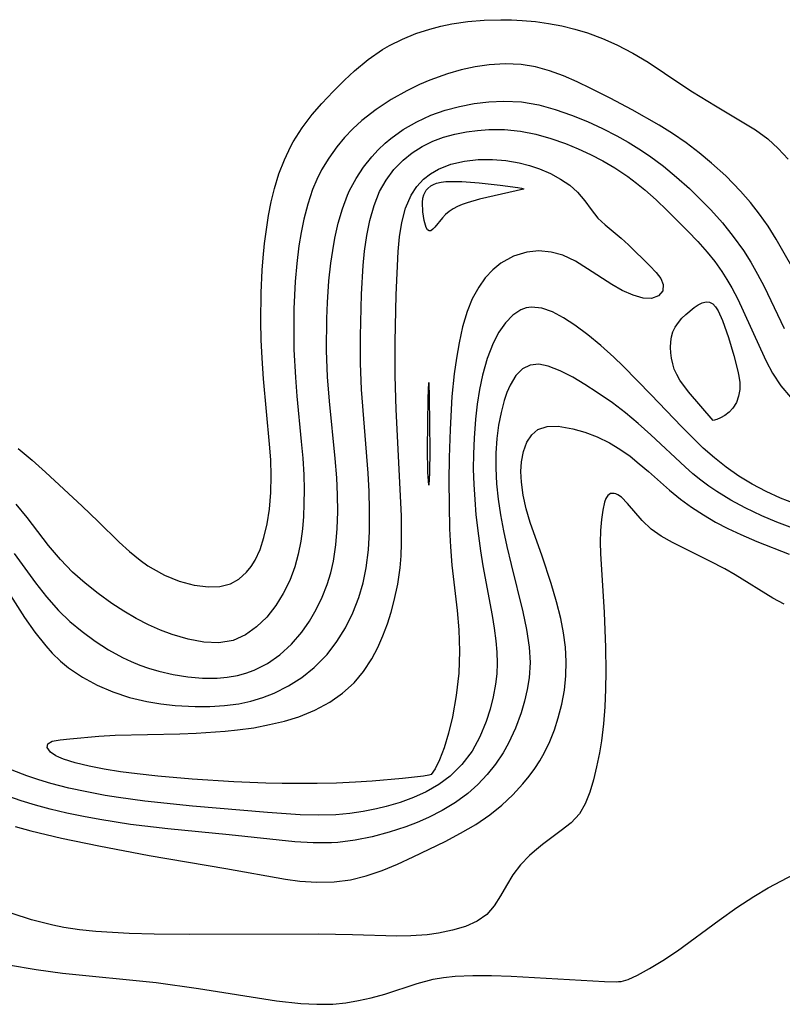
# Model space of a CAD drawing. Header units: inches. Extents: x 1073367 to 1082519, y 1569854 to 1574957.
# Tile 395 of 565: x 1081715 to 1081796, y 1571807 to 1571911. Entities that reach past the tile are written whole.
import ezdxf

# ---------------------------------------------------------------- set-up
doc = ezdxf.new("R2010")
doc.units = ezdxf.units.IN
doc.header["$MEASUREMENT"] = 0
doc.layers.add('CGG_CurvaNivelLidar_v1', color=7, linetype='Continuous', lineweight=30, true_color=0x008008)

msp = doc.modelspace()

# ---------------------------------------------------------------- linework, layer by layer
at = {"layer": 'CGG_CurvaNivelLidar_v1'}
for points in [[(1081715.1878, 1571865.973, 76.5), (1081716.6315, 1571864.7638, 76.5), (1081718.0439, 1571863.4886, 76.5), (1081721.9117, 1571859.8887, 76.5), (1081723.6089, 1571858.2695, 76.5), (1081725.831, 1571856.0818, 76.5), (1081726.9106, 1571855.0944, 76.5), (1081728.027, 1571854.1869, 76.5), (1081728.857, 1571853.6046, 76.5), (1081729.4074, 1571853.2613, 76.5), (1081730.6119, 1571852.6201, 76.5), (1081732.1719, 1571851.9861, 76.5), (1081733.7306, 1571851.5588, 76.5), (1081735.2459, 1571851.3627, 76.5), (1081736.4544, 1571851.4103, 76.5), (1081737.5679, 1571851.6989, 76.5), (1081738.4707, 1571852.2026, 76.5), (1081739.2624, 1571852.9121, 76.5), (1081739.7489, 1571853.5167, 76.5), (1081740.1749, 1571854.1969, 76.5), (1081740.6977, 1571855.331, 76.5), (1081741.1064, 1571856.5799, 76.5), (1081741.4458, 1571858.0446, 76.5), (1081741.6828, 1571859.5861, 76.5), (1081741.8287, 1571861.3217, 76.5), (1081741.8672, 1571863.1019, 76.5), (1081741.8151, 1571864.7678, 76.5), (1081741.7004, 1571866.4496, 76.5), (1081741.0401, 1571873.3476, 76.5), (1081740.9005, 1571875.5279, 76.5), (1081740.8226, 1571877.4562, 76.5), (1081740.7853, 1571879.383, 76.5), (1081740.8158, 1571882.4185, 76.5), (1081740.9301, 1571884.8168, 76.5), (1081741.0269, 1571886.0999, 76.5), (1081741.174, 1571887.6118, 76.5), (1081741.3602, 1571889.1118, 76.5), (1081741.5922, 1571890.596, 76.5), (1081741.8725, 1571892.0287, 76.5), (1081742.2158, 1571893.436, 76.5), (1081742.6868, 1571894.9719, 76.5), (1081743.2548, 1571896.4589, 76.5), (1081743.9277, 1571897.8859, 76.5), (1081744.1888, 1571898.365, 76.5), (1081745.1321, 1571899.8394, 76.5), (1081746.2033, 1571901.2382, 76.5), (1081747.2192, 1571902.421, 76.5), (1081748.3991, 1571903.6839, 76.5), (1081749.5972, 1571904.8767, 76.5), (1081750.659, 1571905.8596, 76.5), (1081752.0858, 1571907.049, 76.5), (1081753.5976, 1571908.1005, 76.5), (1081754.3404, 1571908.5299, 76.5), (1081755.7133, 1571909.2084, 76.5), (1081757.1424, 1571909.7874, 76.5), (1081758.6172, 1571910.2679, 76.5), (1081759.7593, 1571910.5644, 76.5), (1081760.9192, 1571910.8034, 76.5), (1081762.6273, 1571911.0516, 76.5), (1081764.3533, 1571911.1974, 76.5), (1081766.0867, 1571911.252, 76.5), (1081767.2168, 1571911.2396, 76.5), (1081768.3438, 1571911.1835, 76.5), (1081769.7445, 1571911.0459, 76.5), (1081771.1353, 1571910.8448, 76.5), (1081772.5252, 1571910.5875, 76.5), (1081773.8964, 1571910.2674, 76.5), (1081775.2418, 1571909.8694, 76.5), (1081776.8126, 1571909.2758, 76.5), (1081778.3443, 1571908.582, 76.5), (1081780.0286, 1571907.7132, 76.5), (1081781.6567, 1571906.7548, 76.5), (1081785.0778, 1571904.435, 76.5), (1081786.3308, 1571903.6227, 76.5), (1081788.739, 1571902.1412, 76.5), (1081791.5742, 1571900.4665, 76.5), (1081792.9542, 1571899.6145, 76.5), (1081794.2514, 1571898.6772, 76.5), (1081795.3728, 1571897.6575, 76.5), (1081796.4232, 1571896.5292, 76.5)], [(1081797.8, 1571883.4791, 76), (1081795.1519, 1571888.071, 76), (1081794.2932, 1571889.4429, 76), (1081793.3905, 1571890.7239, 76), (1081792.4222, 1571891.9574, 76), (1081791.3979, 1571893.1453, 76), (1081790.6252, 1571893.9751, 76), (1081789.8226, 1571894.7752, 76), (1081788.3407, 1571896.1026, 76), (1081787.0113, 1571897.1925, 76), (1081785.6381, 1571898.2359, 76), (1081784.2193, 1571899.222, 76), (1081782.7899, 1571900.1219, 76), (1081779.9593, 1571901.739, 76), (1081777.6329, 1571902.976, 76), (1081775.6089, 1571904.0001, 76), (1081774.1632, 1571904.6958, 76), (1081772.7101, 1571905.3305, 76), (1081771.2376, 1571905.8663, 76), (1081769.7445, 1571906.2635, 76), (1081768.2271, 1571906.5077, 76), (1081766.5522, 1571906.587, 76), (1081764.8696, 1571906.4891, 76), (1081763.3926, 1571906.2725, 76), (1081761.9245, 1571905.9526, 76), (1081760.4711, 1571905.5438, 76), (1081758.5963, 1571904.8808, 76), (1081757.4985, 1571904.4083, 76), (1081756.1762, 1571903.7495, 76), (1081754.5179, 1571902.8115, 76), (1081752.9278, 1571901.7727, 76), (1081751.4374, 1571900.6131, 76), (1081750.4951, 1571899.7405, 76), (1081749.6144, 1571898.8083, 76), (1081748.794, 1571897.8252, 76), (1081747.9364, 1571896.6483, 76), (1081747.1793, 1571895.407, 76), (1081746.6727, 1571894.3935, 76), (1081746.2359, 1571893.3418, 76), (1081745.7233, 1571891.7919, 76), (1081745.3149, 1571890.1923, 76), (1081745.0323, 1571888.7976, 76), (1081744.8012, 1571887.3821, 76), (1081744.5672, 1571885.511, 76), (1081744.4015, 1571883.6206, 76), (1081744.2659, 1571880.725, 76), (1081744.2435, 1571877.9274, 76), (1081744.2714, 1571876.4455, 76), (1081744.4149, 1571873.4805, 76), (1081744.5779, 1571871.5013, 76), (1081745.0469, 1571866.7323, 76), (1081745.1942, 1571864.968, 76), (1081745.2965, 1571863.208, 76), (1081745.3334, 1571861.667, 76), (1081745.3189, 1571860.1354, 76), (1081745.2622, 1571858.8017, 76), (1081745.1565, 1571857.4839, 76), (1081744.9906, 1571856.1874, 76), (1081744.7282, 1571854.8141, 76), (1081744.367, 1571853.4851, 76), (1081743.8201, 1571852.0338, 76), (1081743.1445, 1571850.6671, 76), (1081742.3549, 1571849.4002, 76), (1081741.3981, 1571848.184, 76), (1081740.3336, 1571847.1367, 76), (1081739.1665, 1571846.3011, 76), (1081737.8577, 1571845.7249, 76), (1081736.3563, 1571845.48, 76), (1081734.7624, 1571845.5447, 76), (1081733.1101, 1571845.8479, 76), (1081731.4275, 1571846.34, 76), (1081730.1762, 1571846.8077, 76), (1081728.9328, 1571847.3578, 76), (1081727.6092, 1571848.0414, 76), (1081726.31, 1571848.804, 76), (1081725.0385, 1571849.6328, 76), (1081723.6078, 1571850.6636, 76), (1081722.23, 1571851.7659, 76), (1081720.9182, 1571852.94, 76), (1081719.6276, 1571854.2587, 76), (1081718.3708, 1571855.7508, 76), (1081716.1172, 1571858.6836, 76), (1081714.9544, 1571860.0956, 76)], [(1081714.7485, 1571854.9018, 75.5), (1081717.0055, 1571851.8126, 75.5), (1081718.175, 1571850.3139, 75.5), (1081719.4306, 1571848.8927, 75.5), (1081720.6319, 1571847.7276, 75.5), (1081721.9105, 1571846.6489, 75.5), (1081723.2807, 1571845.6365, 75.5), (1081724.7105, 1571844.7169, 75.5), (1081726.195, 1571843.9024, 75.5), (1081727.0977, 1571843.4776, 75.5), (1081728.018, 1571843.0998, 75.5), (1081728.9114, 1571842.7857, 75.5), (1081729.9998, 1571842.4645, 75.5), (1081731.5352, 1571842.1094, 75.5), (1081733.0805, 1571841.8617, 75.5), (1081734.6231, 1571841.7299, 75.5), (1081736.15, 1571841.7307, 75.5), (1081737.2365, 1571841.8274, 75.5), (1081738.3003, 1571842.0145, 75.5), (1081739.196, 1571842.2556, 75.5), (1081740.0643, 1571842.5714, 75.5), (1081741.4806, 1571843.2858, 75.5), (1081742.7877, 1571844.1977, 75.5), (1081744.0083, 1571845.3254, 75.5), (1081745.0989, 1571846.6083, 75.5), (1081745.9031, 1571847.7654, 75.5), (1081746.6196, 1571848.9929, 75.5), (1081747.2463, 1571850.2791, 75.5), (1081747.7764, 1571851.6161, 75.5), (1081748.1565, 1571852.8408, 75.5), (1081748.4436, 1571854.0958, 75.5), (1081748.6969, 1571855.8034, 75.5), (1081748.8349, 1571857.5449, 75.5), (1081748.8828, 1571859.3096, 75.5), (1081748.8592, 1571861.0894, 75.5), (1081748.7767, 1571862.8785, 75.5), (1081748.6227, 1571864.9248, 75.5), (1081748.0232, 1571870.9937, 75.5), (1081747.8224, 1571873.5541, 75.5), (1081747.7146, 1571876.3188, 75.5), (1081747.7313, 1571879.7023, 75.5), (1081747.7983, 1571881.3877, 75.5), (1081747.9612, 1571883.6837, 75.5), (1081748.1697, 1571885.5644, 75.5), (1081748.3635, 1571886.8903, 75.5), (1081748.5986, 1571888.1994, 75.5), (1081748.9471, 1571889.7552, 75.5), (1081749.3805, 1571891.268, 75.5), (1081749.9205, 1571892.7234, 75.5), (1081750.1459, 1571893.2288, 75.5), (1081750.8159, 1571894.4872, 75.5), (1081751.5995, 1571895.6738, 75.5), (1081752.484, 1571896.7855, 75.5), (1081753.1668, 1571897.5229, 75.5), (1081753.8963, 1571898.214, 75.5), (1081754.4828, 1571898.706, 75.5), (1081755.8049, 1571899.6559, 75.5), (1081757.2169, 1571900.4788, 75.5), (1081758.7055, 1571901.1656, 75.5), (1081760.2122, 1571901.6934, 75.5), (1081761.7302, 1571902.0969, 75.5), (1081763.2764, 1571902.396, 75.5), (1081764.8389, 1571902.5875, 75.5), (1081766.4074, 1571902.6602, 75.5), (1081768.2865, 1571902.5629, 75.5), (1081770.117, 1571902.246, 75.5), (1081771.8445, 1571901.777, 75.5), (1081773.5549, 1571901.1838, 75.5), (1081775.2462, 1571900.4934, 75.5), (1081776.8091, 1571899.7737, 75.5), (1081778.3458, 1571898.9874, 75.5), (1081779.5191, 1571898.3283, 75.5), (1081780.6681, 1571897.6267, 75.5), (1081781.788, 1571896.8799, 75.5), (1081783.2456, 1571895.7987, 75.5), (1081784.6464, 1571894.644, 75.5), (1081785.9926, 1571893.4273, 75.5), (1081787.1656, 1571892.2814, 75.5), (1081788.2443, 1571891.167, 75.5), (1081789.4715, 1571889.7928, 75.5), (1081790.6266, 1571888.3609, 75.5), (1081791.6951, 1571886.8673, 75.5), (1081792.4716, 1571885.6371, 75.5), (1081793.1919, 1571884.3745, 75.5), (1081793.8648, 1571883.09, 75.5), (1081795.9915, 1571878.6668, 75.5)], [(1081713.3597, 1571852.0149, 75), (1081715.8385, 1571848.1324, 75), (1081716.921, 1571846.5913, 75), (1081718.0725, 1571845.1381, 75), (1081718.7503, 1571844.3858, 75), (1081719.6291, 1571843.5405, 75), (1081720.4941, 1571842.8383, 75), (1081721.9478, 1571841.8492, 75), (1081723.503, 1571840.9927, 75), (1081725.1454, 1571840.2798, 75), (1081726.9117, 1571839.7098, 75), (1081728.7374, 1571839.2844, 75), (1081730.2284, 1571839.0346, 75), (1081731.7357, 1571838.8583, 75), (1081733.8528, 1571838.7314, 75), (1081735.4009, 1571838.7349, 75), (1081736.9371, 1571838.832, 75), (1081738.4514, 1571839.0383, 75), (1081739.7344, 1571839.318, 75), (1081740.9859, 1571839.6929, 75), (1081742.1975, 1571840.1643, 75), (1081743.689, 1571840.9167, 75), (1081745.0917, 1571841.8157, 75), (1081746.3931, 1571842.8491, 75), (1081747.7663, 1571844.2351, 75), (1081748.8046, 1571845.593, 75), (1081749.7043, 1571847.0615, 75), (1081750.4733, 1571848.6166, 75), (1081751.1088, 1571850.2425, 75), (1081751.569, 1571851.7969, 75), (1081751.9046, 1571853.3929, 75), (1081752.1399, 1571855.2915, 75), (1081752.2461, 1571857.2224, 75), (1081752.2553, 1571859.5149, 75), (1081752.1928, 1571861.4439, 75), (1081752.0858, 1571863.3806, 75), (1081751.4131, 1571872.2051, 75), (1081751.3005, 1571874.9993, 75), (1081751.2771, 1571877.8526, 75), (1081751.3873, 1571882.2675, 75), (1081751.5764, 1571885.3031, 75), (1081751.7282, 1571886.823, 75), (1081751.9637, 1571888.4683, 75), (1081752.2832, 1571890.0663, 75), (1081752.7187, 1571891.6372, 75), (1081753.3065, 1571893.1145, 75), (1081753.9897, 1571894.3239, 75), (1081754.8175, 1571895.4283, 75), (1081755.7772, 1571896.4162, 75), (1081756.7411, 1571897.1903, 75), (1081757.7907, 1571897.8566, 75), (1081758.9143, 1571898.4106, 75), (1081760.0623, 1571898.8357, 75), (1081761.2573, 1571899.1636, 75), (1081762.4873, 1571899.4071, 75), (1081763.6442, 1571899.5633, 75), (1081764.8155, 1571899.6514, 75), (1081766.4971, 1571899.6492, 75), (1081768.1798, 1571899.486, 75), (1081769.7769, 1571899.1702, 75), (1081771.3578, 1571898.7228, 75), (1081772.9195, 1571898.17, 75), (1081774.2428, 1571897.6244, 75), (1081775.5607, 1571897.0115, 75), (1081776.8513, 1571896.3397, 75), (1081778.1083, 1571895.6076, 75), (1081779.5088, 1571894.6808, 75), (1081780.4159, 1571894.005, 75), (1081781.2933, 1571893.2913, 75), (1081782.4874, 1571892.2277, 75), (1081783.6424, 1571891.1214, 75), (1081785.8379, 1571888.9212, 75), (1081786.876, 1571887.831, 75), (1081787.8694, 1571886.7064, 75), (1081788.666, 1571885.7073, 75), (1081789.4076, 1571884.6674, 75), (1081789.9526, 1571883.8136, 75), (1081790.4618, 1571882.9368, 75), (1081791.093, 1571881.7364, 75), (1081791.6813, 1571880.5145, 75), (1081793.4784, 1571876.5074, 75), (1081794.1039, 1571875.1951, 75), (1081794.7682, 1571873.9453, 75), (1081795.6374, 1571872.5856, 75), (1081796.6562, 1571871.4055, 75)], [(1081797.0676, 1571860.1773, 75), (1081795.6081, 1571860.7546, 75), (1081794.0768, 1571861.4553, 75), (1081792.6021, 1571862.2306, 75), (1081791.1938, 1571863.0778, 75), (1081789.8659, 1571863.9991, 75), (1081788.6235, 1571864.9843, 75), (1081787.4519, 1571866.0258, 75), (1081786.3029, 1571867.144, 75), (1081785.164, 1571868.3131, 75), (1081781.967, 1571871.6628, 75), (1081779.021, 1571874.6856, 75), (1081778.022, 1571875.6365, 75), (1081776.6581, 1571876.8517, 75), (1081775.2808, 1571877.9847, 75), (1081773.9057, 1571879.0056, 75), (1081772.7085, 1571879.7793, 75), (1081771.5377, 1571880.393, 75), (1081770.4072, 1571880.7946, 75), (1081769.3341, 1571880.9178, 75), (1081768.7663, 1571880.8351, 75), (1081768.22, 1571880.6317, 75), (1081767.3662, 1571880.0592, 75), (1081766.5873, 1571879.2481, 75), (1081765.8882, 1571878.2455, 75), (1081765.2785, 1571877.0874, 75), (1081764.6564, 1571875.4733, 75), (1081764.1676, 1571873.7166, 75), (1081763.8566, 1571872.2181, 75), (1081763.6116, 1571870.6718, 75), (1081763.4259, 1571869.0911, 75), (1081763.2694, 1571867.0563, 75), (1081763.2048, 1571865.4354, 75), (1081763.1949, 1571863.8059, 75), (1081763.2414, 1571862.1954, 75), (1081763.3368, 1571860.5838, 75), (1081763.4739, 1571858.9738, 75), (1081763.7267, 1571856.7613, 75), (1081763.9521, 1571855.1753, 75), (1081764.2089, 1571853.5975, 75), (1081765.184, 1571848.3497, 75), (1081765.4078, 1571847.0011, 75), (1081765.5838, 1571845.6602, 75), (1081765.6821, 1571844.4798, 75), (1081765.7107, 1571843.3068, 75), (1081765.6618, 1571842.2032, 75), (1081765.5422, 1571841.1102, 75), (1081765.3028, 1571839.7671, 75), (1081764.9729, 1571838.4501, 75), (1081764.5597, 1571837.1662, 75), (1081763.8927, 1571835.5509, 75), (1081763.0594, 1571834.041, 75), (1081761.9988, 1571832.6349, 75), (1081760.7433, 1571831.4, 75), (1081759.5376, 1571830.5025, 75), (1081758.223, 1571829.74, 75), (1081756.8734, 1571829.1281, 75), (1081755.4603, 1571828.617, 75), (1081754.0003, 1571828.1892, 75), (1081752.9942, 1571827.9422, 75), (1081751.5814, 1571827.6586, 75), (1081750.1484, 1571827.4461, 75), (1081748.6998, 1571827.3114, 75), (1081746.8111, 1571827.2577, 75), (1081744.9087, 1571827.3095, 75), (1081741.4711, 1571827.5519, 75), (1081733.5529, 1571828.2342, 75), (1081728.5314, 1571828.7496, 75), (1081725.7438, 1571829.1364, 75), (1081724.3588, 1571829.3617, 75), (1081722.428, 1571829.7176, 75), (1081720.5135, 1571830.1304, 75), (1081718.6254, 1571830.6145, 75), (1081717.3402, 1571831.0003, 75), (1081716.0745, 1571831.431, 75), (1081714.526, 1571832.0334, 75)], [(1081798.4024, 1571857.0004, 75.5), (1081795.2171, 1571858.2094, 75.5), (1081793.6514, 1571858.8787, 75.5), (1081791.8619, 1571859.7328, 75.5), (1081790.3565, 1571860.542, 75.5), (1081788.9001, 1571861.4281, 75.5), (1081788.0321, 1571862.0184, 75.5), (1081787.1905, 1571862.6454, 75.5), (1081786.3593, 1571863.324, 75.5), (1081785.5487, 1571864.0324, 75.5), (1081781.9055, 1571867.4265, 75.5), (1081780.5831, 1571868.6141, 75.5), (1081779.2383, 1571869.7479, 75.5), (1081777.8702, 1571870.8041, 75.5), (1081776.2699, 1571871.9086, 75.5), (1081774.9718, 1571872.7443, 75.5), (1081773.7045, 1571873.4999, 75.5), (1081772.3668, 1571874.1927, 75.5), (1081771.1013, 1571874.6805, 75.5), (1081770.1099, 1571874.8708, 75.5), (1081769.205, 1571874.7928, 75.5), (1081768.3838, 1571874.3795, 75.5), (1081767.6817, 1571873.6707, 75.5), (1081767.0809, 1571872.6793, 75.5), (1081766.7446, 1571871.8998, 75.5), (1081766.4539, 1571871.0467, 75.5), (1081766.1207, 1571869.7843, 75.5), (1081765.8601, 1571868.436, 75.5), (1081765.6751, 1571867.0231, 75.5), (1081765.5674, 1571865.4762, 75.5), (1081765.5523, 1571863.8922, 75.5), (1081765.6331, 1571862.2679, 75.5), (1081765.8034, 1571860.6306, 75.5), (1081766.0585, 1571858.9647, 75.5), (1081766.3754, 1571857.2983, 75.5), (1081766.7329, 1571855.6339, 75.5), (1081767.1715, 1571853.7403, 75.5), (1081768.4225, 1571848.7203, 75.5), (1081768.8209, 1571846.8581, 75.5), (1081769.0935, 1571845.0065, 75.5), (1081769.1753, 1571843.3908, 75.5), (1081769.0809, 1571841.7768, 75.5), (1081768.8883, 1571840.5292, 75.5), (1081768.6059, 1571839.2975, 75.5), (1081768.2464, 1571838.0837, 75.5), (1081767.6422, 1571836.4545, 75.5), (1081766.9111, 1571834.8817, 75.5), (1081766.3268, 1571833.8411, 75.5), (1081765.5354, 1571832.6629, 75.5), (1081764.647, 1571831.5543, 75.5), (1081763.6703, 1571830.5202, 75.5), (1081762.6089, 1571829.5698, 75.5), (1081761.31, 1571828.6059, 75.5), (1081759.9241, 1571827.7539, 75.5), (1081758.4675, 1571827.0088, 75.5), (1081757.2819, 1571826.4968, 75.5), (1081756.069, 1571826.0388, 75.5), (1081754.315, 1571825.4653, 75.5), (1081752.5332, 1571824.9859, 75.5), (1081750.7303, 1571824.6169, 75.5), (1081748.9105, 1571824.3852, 75.5), (1081748.2264, 1571824.3412, 75.5), (1081746.298, 1571824.3336, 75.5), (1081744.3548, 1571824.4492, 75.5), (1081737.4254, 1571825.1777, 75.5), (1081730.9575, 1571825.8112, 75.5), (1081727.0152, 1571826.2886, 75.5), (1081723.7785, 1571826.7997, 75.5), (1081722.0528, 1571827.1204, 75.5), (1081720.2983, 1571827.4872, 75.5), (1081718.5597, 1571827.9024, 75.5), (1081717.0108, 1571828.327, 75.5), (1081715.4816, 1571828.8016, 75.5), (1081713.9757, 1571829.3289, 75.5)], [(1081714.8447, 1571826.0711, 76), (1081716.4984, 1571825.6237, 76), (1081719.7544, 1571824.8453, 76), (1081723.6726, 1571824.0372, 76), (1081728.9929, 1571823.0274, 76), (1081737.0947, 1571821.6461, 76), (1081743.3699, 1571820.5049, 76), (1081744.873, 1571820.3038, 76), (1081746.6984, 1571820.1828, 76), (1081748.5115, 1571820.2282, 76), (1081750.2237, 1571820.4527, 76), (1081751.9036, 1571820.8524, 76), (1081753.5698, 1571821.4251, 76), (1081755.21, 1571822.1147, 76), (1081756.842, 1571822.867, 76), (1081760.2212, 1571824.5059, 76), (1081761.8575, 1571825.3669, 76), (1081763.4448, 1571826.2906, 76), (1081764.9518, 1571827.3129, 76), (1081766.1925, 1571828.3232, 76), (1081767.3498, 1571829.4214, 76), (1081768.4274, 1571830.589, 76), (1081769.0788, 1571831.3759, 76), (1081769.685, 1571832.1948, 76), (1081770.2178, 1571833.0218, 76), (1081770.6999, 1571833.8826, 76), (1081771.2619, 1571835.0611, 76), (1081771.7465, 1571836.2806, 76), (1081772.1578, 1571837.5328, 76), (1081772.5359, 1571838.9937, 76), (1081772.804, 1571840.4774, 76), (1081772.9598, 1571841.9825, 76), (1081772.9963, 1571843.5017, 76), (1081772.9083, 1571845.0171, 76), (1081772.7107, 1571846.5342, 76), (1081772.4188, 1571848.0476, 76), (1081771.9782, 1571849.805, 76), (1081771.4137, 1571851.7199, 76), (1081770.4556, 1571854.6012, 76), (1081769.1918, 1571858.1687, 76), (1081768.7711, 1571859.6132, 76), (1081768.4558, 1571861.0384, 76), (1081768.2664, 1571862.4261, 76), (1081768.2223, 1571863.5394, 76), (1081768.2895, 1571864.5832, 76), (1081768.5012, 1571865.6762, 76), (1081768.8542, 1571866.6349, 76), (1081769.3514, 1571867.4184, 76), (1081770.0025, 1571867.9771, 76), (1081770.9794, 1571868.3017, 76), (1081772.1348, 1571868.327, 76), (1081773.6857, 1571868.0748, 76), (1081774.9557, 1571867.7193, 76), (1081776.2561, 1571867.2271, 76), (1081777.5539, 1571866.5916, 76), (1081778.6529, 1571865.9212, 76), (1081779.7263, 1571865.1567, 76), (1081780.7034, 1571864.3795, 76), (1081781.6647, 1571863.5583, 76), (1081783.8891, 1571861.5916, 76), (1081785.0432, 1571860.643, 76), (1081786.2285, 1571859.7746, 76), (1081787.4644, 1571858.9682, 76), (1081788.7432, 1571858.2211, 76), (1081790.0588, 1571857.5313, 76), (1081791.404, 1571856.8948, 76), (1081793.0898, 1571856.1747, 76), (1081796.5013, 1571854.827, 76)], [(1081796.0019, 1571849.5367, 76.5), (1081794.8012, 1571850.1943, 76.5), (1081790.8271, 1571852.659, 76.5), (1081789.7211, 1571853.2803, 76.5), (1081788.1465, 1571854.0996, 76.5), (1081784.1987, 1571856.0517, 76.5), (1081783.0114, 1571856.7276, 76.5), (1081781.9565, 1571857.4714, 76.5), (1081780.9936, 1571858.3757, 76.5), (1081779.4708, 1571860.1626, 76.5), (1081778.815, 1571860.8375, 76.5), (1081778.4425, 1571861.1015, 76.5), (1081778.2324, 1571861.1973, 76.5), (1081778.0484, 1571861.2441, 76.5), (1081777.6805, 1571861.2164, 76.5), (1081777.3764, 1571861.0174, 76.5), (1081777.1837, 1571860.7175, 76.5), (1081777.0339, 1571860.307, 76.5), (1081776.8457, 1571859.4875, 76.5), (1081776.7029, 1571858.4809, 76.5), (1081776.6119, 1571857.3292, 76.5), (1081776.582, 1571856.0661, 76.5), (1081776.6103, 1571854.9028, 76.5), (1081776.9916, 1571848.6535, 76.5), (1081777.1447, 1571844.959, 76.5), (1081777.1755, 1571842.4522, 76.5), (1081777.1459, 1571840.5777, 76.5), (1081777.0693, 1571838.7235, 76.5), (1081776.9347, 1571836.902, 76.5), (1081776.7264, 1571835.1283, 76.5), (1081776.5125, 1571833.8415, 76.5), (1081776.2069, 1571832.3877, 76.5), (1081775.8614, 1571831.0046, 76.5), (1081775.4745, 1571829.6822, 76.5), (1081775.0076, 1571828.4766, 76.5), (1081774.3976, 1571827.4228, 76.5), (1081773.5188, 1571826.468, 76.5), (1081772.4773, 1571825.637, 76.5), (1081770.4844, 1571824.1723, 76.5), (1081769.6363, 1571823.4678, 76.5), (1081769.1372, 1571823.0109, 76.5), (1081768.1792, 1571822.0126, 76.5), (1081767.3727, 1571820.9566, 76.5), (1081766.6819, 1571819.8584, 76.5), (1081766.0525, 1571818.7393, 76.5), (1081765.4074, 1571817.6946, 76.5), (1081764.628, 1571816.7914, 76.5), (1081763.6078, 1571816.0757, 76.5), (1081762.3845, 1571815.5326, 76.5), (1081761.0102, 1571815.1231, 76.5), (1081759.5268, 1571814.8176, 76.5), (1081758.3333, 1571814.6456, 76.5), (1081756.6073, 1571814.5251, 76.5), (1081755.1137, 1571814.5117, 76.5), (1081750.4622, 1571814.6542, 76.5), (1081746.8726, 1571814.7151, 76.5), (1081733.2298, 1571814.6764, 76.5), (1081729.5174, 1571814.6993, 76.5), (1081726.8926, 1571814.7882, 76.5), (1081723.3488, 1571814.9919, 76.5), (1081721.6351, 1571815.1593, 76.5), (1081719.9816, 1571815.4034, 76.5), (1081718.8205, 1571815.6427, 76.5), (1081716.5891, 1571816.2364, 76.5), (1081714.5439, 1571816.8904, 76.5)], [(1081714.1541, 1571811.4633, 76.5), (1081717.0812, 1571810.9609, 76.5), (1081719.8436, 1571810.6009, 76.5), (1081729.7404, 1571809.5903, 76.5), (1081734.2016, 1571808.9665, 76.5), (1081742.4252, 1571807.6632, 76.5), (1081744.9967, 1571807.3871, 76.5), (1081746.69, 1571807.303, 76.5), (1081748.3661, 1571807.3352, 76.5), (1081749.7365, 1571807.4717, 76.5), (1081751.091, 1571807.6954, 76.5), (1081752.4282, 1571807.988, 76.5), (1081753.8718, 1571808.3743, 76.5), (1081757.2639, 1571809.4825, 76.5), (1081758.967, 1571809.9494, 76.5), (1081760.0587, 1571810.1458, 76.5), (1081761.2806, 1571810.2747, 76.5), (1081763.1258, 1571810.3603, 76.5), (1081765.1114, 1571810.3593, 76.5), (1081767.1705, 1571810.2914, 76.5), (1081777.0367, 1571809.7224, 76.5), (1081778.3227, 1571809.6837, 76.5), (1081778.5, 1571809.7054, 76.5), (1081778.8029, 1571809.6949, 76.5), (1081779.5284, 1571809.9356, 76.5), (1081780.5297, 1571810.3952, 76.5), (1081781.7712, 1571811.0681, 76.5), (1081783.1913, 1571811.9312, 76.5), (1081784.729, 1571812.9578, 76.5), (1081789.1227, 1571816.1799, 76.5), (1081790.9867, 1571817.5089, 76.5), (1081792.7932, 1571818.7017, 76.5), (1081794.2949, 1571819.5885, 76.5), (1081799.7926, 1571822.5026, 76.5)]]:
    msp.add_polyline3d(points, dxfattribs=at)
for points in [[(1081758.5, 1571831.4865, 74.5), (1081757.9372, 1571831.3869, 74.5), (1081755.726, 1571831.1331, 74.5), (1081752.5239, 1571830.8519, 74.5), (1081750.7617, 1571830.7384, 74.5), (1081748.7682, 1571830.6569, 74.5), (1081746.7109, 1571830.6151, 74.5), (1081743.0392, 1571830.6179, 74.5), (1081741.2877, 1571830.6549, 74.5), (1081737.9228, 1571830.8044, 74.5), (1081733.5446, 1571831.087, 74.5), (1081729.9103, 1571831.3853, 74.5), (1081727.7298, 1571831.6174, 74.5), (1081725.9553, 1571831.8526, 74.5), (1081724.2491, 1571832.125, 74.5), (1081722.6485, 1571832.4345, 74.5), (1081721.1956, 1571832.785, 74.5), (1081719.9464, 1571833.1833, 74.5), (1081719.4539, 1571833.3877, 74.5), (1081719.1536, 1571833.5364, 74.5), (1081718.5669, 1571833.9319, 74.5), (1081718.2255, 1571834.4057, 74.5), (1081718.287, 1571834.8087, 74.5), (1081718.7689, 1571835.0672, 74.5), (1081719.5962, 1571835.2255, 74.5), (1081720.6335, 1571835.3419, 74.5), (1081723.6768, 1571835.6091, 74.5), (1081725.4141, 1571835.7073, 74.5), (1081732.2216, 1571835.8555, 74.5), (1081733.9513, 1571835.9253, 74.5), (1081736.999, 1571836.127, 74.5), (1081738.3086, 1571836.2626, 74.5), (1081740.0187, 1571836.5082, 74.5), (1081741.6978, 1571836.826, 74.5), (1081743.2608, 1571837.1976, 74.5), (1081744.7731, 1571837.6612, 74.5), (1081746.4598, 1571838.3556, 74.5), (1081748.0385, 1571839.2106, 74.5), (1081749.3977, 1571840.1563, 74.5), (1081750.6119, 1571841.2547, 74.5), (1081751.61, 1571842.4543, 74.5), (1081752.4715, 1571843.7774, 74.5), (1081753.1039, 1571844.9596, 74.5), (1081753.6618, 1571846.1958, 74.5), (1081754.1472, 1571847.4769, 74.5), (1081754.5296, 1571848.6874, 74.5), (1081754.8557, 1571849.9233, 74.5), (1081755.2145, 1571851.6411, 74.5), (1081755.465, 1571853.389, 74.5), (1081755.5717, 1571854.6613, 74.5), (1081755.625, 1571855.9441, 74.5), (1081755.6043, 1571858.8593, 74.5), (1081755.0587, 1571870.0993, 74.5), (1081754.9537, 1571873.6656, 74.5), (1081754.9502, 1571877.2383, 74.5), (1081755.0673, 1571882.2029, 74.5), (1081755.2779, 1571886.7806, 74.5), (1081755.419, 1571888.3393, 74.5), (1081755.6451, 1571889.8328, 74.5), (1081756.0391, 1571891.3576, 74.5), (1081756.6372, 1571892.7394, 74.5), (1081757.2261, 1571893.626, 74.5), (1081757.9416, 1571894.4007, 74.5), (1081758.6816, 1571894.9901, 74.5), (1081759.5034, 1571895.4761, 74.5), (1081760.8218, 1571895.9977, 74.5), (1081762.2457, 1571896.3229, 74.5), (1081763.7164, 1571896.4754, 74.5), (1081765.2197, 1571896.4849, 74.5), (1081766.6293, 1571896.3762, 74.5), (1081768.0172, 1571896.1458, 74.5), (1081769.1077, 1571895.8626, 74.5), (1081770.1588, 1571895.5026, 74.5), (1081771.3232, 1571894.9998, 74.5), (1081772.3991, 1571894.4203, 74.5), (1081773.362, 1571893.7713, 74.5), (1081774.1831, 1571893.0566, 74.5), (1081774.9589, 1571892.1389, 74.5), (1081775.6338, 1571891.1994, 74.5), (1081776.3475, 1571890.3051, 74.5), (1081777.0962, 1571889.589, 74.5), (1081778.7873, 1571888.1973, 74.5), (1081779.5746, 1571887.48, 74.5), (1081781.8246, 1571885.2614, 74.5), (1081782.4786, 1571884.5736, 74.5), (1081782.9757, 1571883.9253, 74.5), (1081783.2414, 1571883.3123, 74.5), (1081783.1752, 1571882.6308, 74.5), (1081782.7388, 1571882.095, 74.5), (1081782.0016, 1571881.8131, 74.5), (1081781.1014, 1571881.8563, 74.5), (1081780.0529, 1571882.1565, 74.5), (1081778.9139, 1571882.6609, 74.5), (1081777.8047, 1571883.2792, 74.5), (1081775.2365, 1571884.9656, 74.5), (1081773.9672, 1571885.7547, 74.5), (1081772.6472, 1571886.3802, 74.5), (1081771.3967, 1571886.7224, 74.5), (1081770.1149, 1571886.8398, 74.5), (1081768.8398, 1571886.7248, 74.5), (1081767.418, 1571886.2884, 74.5), (1081766.1023, 1571885.5489, 74.5), (1081765.236, 1571884.8316, 74.5), (1081764.4558, 1571883.9851, 74.5), (1081763.7664, 1571883.0278, 74.5), (1081763.0821, 1571881.786, 74.5), (1081762.5294, 1571880.4383, 74.5), (1081762.0555, 1571878.8211, 74.5), (1081761.6909, 1571877.1266, 74.5), (1081761.4108, 1571875.5078, 74.5), (1081761.1785, 1571873.8553, 74.5), (1081760.9324, 1571871.4569, 74.5), (1081760.7358, 1571868.0033, 74.5), (1081760.6514, 1571865.0209, 74.5), (1081760.6274, 1571862.5471, 74.5), (1081760.6867, 1571857.4973, 74.5), (1081760.7744, 1571855.5954, 74.5), (1081760.9301, 1571853.6722, 74.5), (1081761.5003, 1571848.8884, 74.5), (1081761.6674, 1571846.8402, 74.5), (1081761.7376, 1571844.5868, 74.5), (1081761.6588, 1571842.2578, 74.5), (1081761.3974, 1571839.9067, 74.5), (1081760.9938, 1571837.6666, 74.5), (1081760.5771, 1571835.9206, 74.5), (1081760.1179, 1571834.3862, 74.5), (1081759.631, 1571833.0995, 74.5), (1081759.1619, 1571832.1552, 74.5), (1081758.7353, 1571831.5805, 74.5)], [(1081768.5, 1571893.3749, 74), (1081763.8332, 1571892.2999, 74), (1081762.5585, 1571891.9329, 74), (1081762.0334, 1571891.743, 74), (1081761.5312, 1571891.5276, 74), (1081761.0598, 1571891.2794, 74), (1081760.6298, 1571890.989, 74), (1081760.2721, 1571890.6742, 74), (1081759.9513, 1571890.3341, 74), (1081759.1421, 1571889.3632, 74), (1081758.9129, 1571889.1269, 74), (1081758.7041, 1571888.9768, 74), (1081758.5187, 1571888.9459, 74), (1081758.3548, 1571889.0655, 74), (1081758.215, 1571889.3115, 74), (1081757.9943, 1571890.0534, 74), (1081757.8535, 1571890.9752, 74), (1081757.8282, 1571891.9441, 74), (1081757.8834, 1571892.4112, 74), (1081757.9686, 1571892.748, 74), (1081758.0989, 1571893.0586, 74), (1081758.2253, 1571893.2626, 74), (1081758.3778, 1571893.4462, 74), (1081758.7114, 1571893.7187, 74), (1081758.9954, 1571893.8694, 74), (1081759.3074, 1571893.9842, 74), (1081759.7915, 1571894.0956, 74), (1081760.3091, 1571894.1585, 74), (1081760.8504, 1571894.1855, 74), (1081761.9777, 1571894.1682, 74), (1081763.8211, 1571894.0328, 74), (1081766.0399, 1571893.7846, 74), (1081767.8861, 1571893.5238, 74), (1081768.2691, 1571893.4535, 74), (1081768.5187, 1571893.3826, 74)], [(1081788.5, 1571868.9449, 74.5), (1081785.9034, 1571871.9718, 74.5), (1081784.9992, 1571873.1884, 74.5), (1081784.6534, 1571873.7774, 74.5), (1081784.4021, 1571874.3608, 74.5), (1081784.2344, 1571874.9259, 74.5), (1081784.1132, 1571875.5018, 74.5), (1081784.0356, 1571876.0814, 74.5), (1081784.0032, 1571876.6581, 74.5), (1081784.0214, 1571877.2253, 74.5), (1081784.1004, 1571877.7753, 74.5), (1081784.2549, 1571878.2993, 74.5), (1081784.5063, 1571878.8067, 74.5), (1081784.8314, 1571879.281, 74.5), (1081785.2078, 1571879.7253, 74.5), (1081785.6184, 1571880.1393, 74.5), (1081786.4885, 1571880.8569, 74.5), (1081786.9264, 1571881.1401, 74.5), (1081787.3526, 1571881.3505, 74.5), (1081787.7566, 1571881.4632, 74.5), (1081788.1264, 1571881.4447, 74.5), (1081788.4589, 1571881.2626, 74.5), (1081788.7534, 1571880.945, 74.5), (1081789.0196, 1571880.5284, 74.5), (1081789.4946, 1571879.5006, 74.5), (1081790.1253, 1571877.7089, 74.5), (1081790.6936, 1571875.8103, 74.5), (1081791.1086, 1571874.1563, 74.5), (1081791.2188, 1571873.6093, 74.5), (1081791.3062, 1571872.937, 74.5), (1081791.2987, 1571872.2204, 74.5), (1081791.1825, 1571871.5018, 74.5), (1081790.9467, 1571870.8262, 74.5), (1081790.5845, 1571870.2356, 74.5), (1081790.1727, 1571869.8114, 74.5), (1081789.7188, 1571869.4754, 74.5), (1081789.2748, 1571869.2235, 74.5), (1081788.8908, 1571869.0523, 74.5)], [(1081758.5, 1571862.1255, 74), (1081758.409, 1571863.4944, 74), (1081758.3743, 1571865.9476, 74), (1081758.4433, 1571871.2919, 74), (1081758.4957, 1571872.9323, 74), (1081758.5389, 1571871.3858, 74), (1081758.5882, 1571865.7611, 74), (1081758.5624, 1571863.4123, 74)]]:
    msp.add_polyline3d(points, close=True, dxfattribs=at)

doc.saveas('drawing.dxf')
